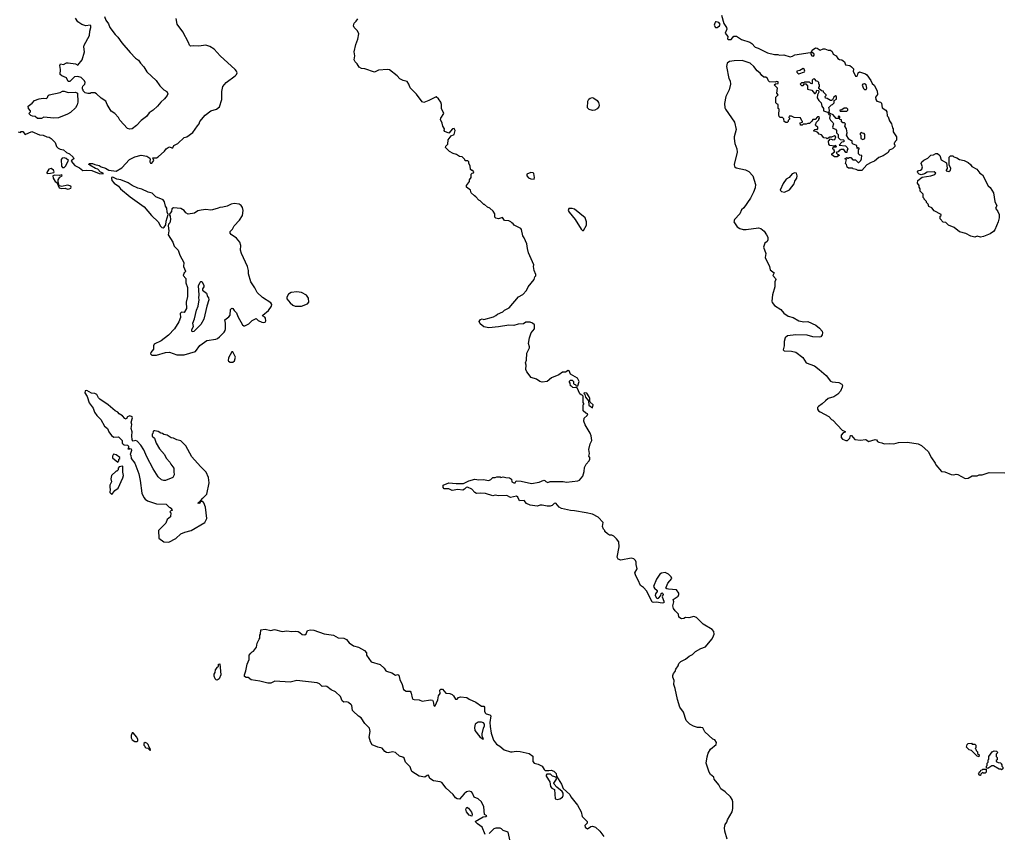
# Model space of a CAD drawing. Extents: x 1862350 to 2057294, y 212041 to 437318.
# Tile 286 of 301: x 2009746 to 2021900, y 387160 to 397191. Entities that reach past the tile are written whole.
import ezdxf

# ---------------------------------------------------------------- set-up
doc = ezdxf.new("R2010")
doc.units = 0

msp = doc.modelspace()

# ---------------------------------------------------------------- linework, layer by layer
at = {"layer": '0CON10XD'}
for points in [[(2010792, 397232), (2010810, 397185), (2010841, 397141), (2010860, 397095), (2010925, 397009), (2010957, 396977), (2011007, 396907), (2011108, 396785), (2011175, 396718), (2011211, 396691), (2011235, 396655), (2011279, 396609), (2011315, 396549), (2011430, 396440), (2011475, 396375), (2011525, 396326), (2011563, 396305), (2011574, 396275), (2011566, 396254), (2011535, 396216), (2011486, 396174), (2011445, 396125), (2011393, 396075), (2011345, 396041), (2011309, 395995), (2011245, 395945), (2011188, 395885), (2011135, 395844), (2011105, 395838), (2011075, 395848), (2010981, 395951), (2010964, 395985), (2010919, 396035), (2010874, 396064), (2010825, 396145), (2010807, 396187), (2010752, 396222), (2010695, 396277), (2010675, 396290), (2010625, 396290), (2010615, 396280), (2010585, 396280), (2010555, 396290), (2010530, 396315), (2010530, 396325), (2010520, 396335), (2010520, 396355), (2010525, 396370), (2010548, 396395), (2010552, 396415), (2010546, 396435), (2010505, 396479), (2010465, 396490), (2010423, 396487), (2010365, 396430), (2010345, 396430), (2010323, 396473), (2010265, 396497), (2010244, 396515), (2010248, 396575), (2010240, 396625), (2010250, 396645), (2010285, 396640), (2010325, 396660), (2010345, 396660), (2010435, 396647), (2010465, 396628), (2010516, 396695), (2010547, 396795), (2010539, 396855), (2010542, 396875), (2010608, 396995), (2010610, 397050), (2010624, 397095), (2010622, 397115), (2010615, 397122), (2010560, 397115), (2010512, 397132), (2010465, 397163), (2010435, 397208)], [(2018409, 397245), (2018437, 397145), (2018470, 397095), (2018476, 397076), (2018455, 397024), (2018486, 396985), (2018484, 396955), (2018496, 396945), (2018529, 396945), (2018563, 396987), (2018595, 396986), (2018655, 396945), (2018759, 396915), (2018785, 396896), (2018823, 396853), (2018861, 396841), (2018975, 396782), (2019065, 396760), (2019105, 396760), (2019125, 396753), (2019178, 396758), (2019255, 396733), (2019285, 396740), (2019315, 396757), (2019505, 396788), (2019512, 396782), (2019512, 396765), (2019523, 396745), (2019545, 396740), (2019553, 396755), (2019551, 396765), (2019520, 396795), (2019530, 396815), (2019568, 396842), (2019589, 396839), (2019625, 396817), (2019665, 396833), (2019685, 396833), (2019725, 396817), (2019755, 396816), (2019775, 396797), (2019786, 396765), (2019825, 396743), (2019845, 396711), (2019865, 396699), (2019895, 396694), (2019929, 396669), (2019940, 396635), (2019995, 396624), (2020015, 396610), (2020037, 396585), (2020040, 396575), (2020033, 396555), (2020065, 396496), (2020075, 396494), (2020088, 396502), (2020098, 396535), (2020114, 396546), (2020185, 396524), (2020202, 396512), (2020251, 396441), (2020269, 396405), (2020292, 396382), (2020331, 396311), (2020333, 396267), (2020308, 396235), (2020314, 396204), (2020327, 396187), (2020373, 396173), (2020382, 396162), (2020394, 396104), (2020438, 396075), (2020448, 396055), (2020453, 396003), (2020465, 395990), (2020483, 395943), (2020508, 395905), (2020520, 395855), (2020530, 395845), (2020530, 395805), (2020570, 395745), (2020570, 395705), (2020552, 395688), (2020550, 395675), (2020540, 395665), (2020540, 395655), (2020550, 395645), (2020548, 395625), (2020518, 395595), (2020480, 395580), (2020465, 395553), (2020442, 395535), (2020405, 395511), (2020351, 395489), (2020296, 395444), (2020255, 395427), (2020201, 395399), (2020142, 395328), (2020095, 395328), (2020072, 395342), (2020035, 395350), (2020025, 395360), (2019975, 395360), (2019962, 395372), (2019950, 395405), (2019940, 395415), (2019950, 395465), (2019930, 395475), (2019955, 395490), (2019965, 395480), (2019975, 395480), (2019985, 395490), (2020005, 395490), (2020032, 395462), (2020065, 395460), (2020095, 395430), (2020105, 395430), (2020130, 395455), (2020138, 395475), (2020140, 395515), (2020115, 395520), (2020100, 395535), (2020100, 395585), (2020110, 395595), (2020110, 395605), (2020095, 395610), (2020082, 395602), (2020078, 395638), (2020034, 395654), (2020022, 395665), (2020020, 395695), (2020005, 395698), (2019980, 395715), (2019952, 395765), (2019960, 395795), (2019950, 395845), (2019932, 395875), (2019940, 395905), (2019927, 395917), (2019905, 395920), (2019892, 395932), (2019890, 395955), (2019875, 395960), (2019860, 395975), (2019870, 395985), (2019868, 395998), (2019855, 396000), (2019850, 395995), (2019860, 395980), (2019848, 395972), (2019825, 395970), (2019788, 396018), (2019752, 396032), (2019740, 396045), (2019742, 396075), (2019733, 396107), (2019765, 396140), (2019780, 396145), (2019800, 396165), (2019800, 396195), (2019828, 396212), (2019830, 396245), (2019815, 396250), (2019794, 396236), (2019778, 396202), (2019765, 396192), (2019753, 396193), (2019715, 396218), (2019692, 396222), (2019690, 396245), (2019700, 396255), (2019700, 396265), (2019670, 396295), (2019668, 396308), (2019642, 396312), (2019612, 396342), (2019610, 396355), (2019620, 396365), (2019620, 396385), (2019610, 396395), (2019610, 396415), (2019598, 396428), (2019582, 396432), (2019555, 396460), (2019542, 396458), (2019530, 396445), (2019530, 396405), (2019525, 396400), (2019512, 396402), (2019495, 396420), (2019435, 396420), (2019425, 396410), (2019395, 396410), (2019380, 396395), (2019395, 396380), (2019415, 396380), (2019432, 396398), (2019448, 396398), (2019470, 396375), (2019472, 396332), (2019525, 396322), (2019555, 396280), (2019565, 396280), (2019578, 396292), (2019585, 396320), (2019608, 396318), (2019610, 396295), (2019592, 396265), (2019588, 396228), (2019610, 396195), (2019640, 396165), (2019648, 396125), (2019668, 396095), (2019670, 396065), (2019718, 396048), (2019730, 396035), (2019732, 396022), (2019750, 396015), (2019742, 395975), (2019755, 395950), (2019783, 395923), (2019792, 395905), (2019780, 395865), (2019782, 395852), (2019815, 395840), (2019830, 395825), (2019830, 395795), (2019850, 395775), (2019850, 395735), (2019873, 395713), (2019915, 395710), (2019920, 395705), (2019920, 395685), (2019895, 395680), (2019862, 395642), (2019940, 395635), (2019960, 395615), (2019968, 395595), (2019960, 395585), (2019958, 395552), (2019942, 395552), (2019918, 395588), (2019885, 395590), (2019875, 395580), (2019865, 395580), (2019848, 395562), (2019830, 395555), (2019830, 395545), (2019842, 395532), (2019858, 395528), (2019860, 395515), (2019855, 395510), (2019845, 395510), (2019835, 395500), (2019805, 395500), (2019770, 395525), (2019770, 395535), (2019810, 395565), (2019800, 395575), (2019798, 395588), (2019782, 395592), (2019782, 395608), (2019795, 395620), (2019825, 395620), (2019830, 395625), (2019815, 395640), (2019805, 395630), (2019745, 395638), (2019733, 395653), (2019728, 395692), (2019755, 395720), (2019785, 395710), (2019808, 395712), (2019820, 395745), (2019805, 395758), (2019765, 395740), (2019745, 395740), (2019715, 395720), (2019705, 395730), (2019673, 395733), (2019645, 395770), (2019615, 395780), (2019598, 395798), (2019575, 395810), (2019550, 395815), (2019550, 395825), (2019563, 395837), (2019578, 395838), (2019585, 395830), (2019600, 395845), (2019600, 395865), (2019572, 395882), (2019568, 395895), (2019580, 395925), (2019610, 395955), (2019610, 395965), (2019620, 395975), (2019615, 395990), (2019595, 395990), (2019565, 395960), (2019535, 395960), (2019525, 395940), (2019495, 395910), (2019475, 395910), (2019455, 395900), (2019415, 395900), (2019405, 395890), (2019385, 395890), (2019382, 395918), (2019410, 395925), (2019410, 395935), (2019402, 395942), (2019385, 395980), (2019305, 395982), (2019275, 396000), (2019245, 396000), (2019240, 395985), (2019250, 395975), (2019248, 395962), (2019232, 395948), (2019230, 395935), (2019218, 395922), (2019202, 395922), (2019183, 395933), (2019178, 395968), (2019162, 395982), (2019135, 395983), (2019122, 395995), (2019117, 396015), (2019120, 396085), (2019110, 396095), (2019110, 396145), (2019092, 396152), (2019080, 396165), (2019080, 396235), (2019110, 396265), (2019090, 396285), (2019100, 396345), (2019060, 396385), (2019075, 396400), (2019108, 396402), (2019110, 396425), (2019085, 396430), (2019075, 396420), (2019003, 396423), (2018990, 396435), (2018976, 396466), (2018955, 396480), (2018933, 396483), (2018905, 396502), (2018885, 396532), (2018850, 396560), (2018807, 396615), (2018764, 396654), (2018665, 396686), (2018565, 396684), (2018506, 396674), (2018479, 396655), (2018471, 396615), (2018500, 396465), (2018516, 396435), (2018521, 396395), (2018503, 396325), (2018464, 396245), (2018444, 396155), (2018451, 396105), (2018460, 396085), (2018571, 395925), (2018591, 395835), (2018566, 395744), (2018564, 395725), (2018574, 395664), (2018598, 395595), (2018604, 395555), (2018566, 395405), (2018568, 395378), (2018591, 395361), (2018705, 395336), (2018748, 395318), (2018794, 395265), (2018829, 395155), (2018824, 395115), (2018805, 395062), (2018765, 394987), (2018683, 394867), (2018657, 394843), (2018637, 394793), (2018570, 394725), (2018562, 394695), (2018601, 394635), (2018635, 394614), (2018675, 394603), (2018715, 394601), (2018865, 394623), (2018893, 394613), (2018935, 394580), (2018965, 394535), (2018982, 394505), (2018980, 394475), (2018972, 394455), (2018945, 394431), (2018929, 394385), (2018958, 394305), (2018946, 394256), (2019002, 394145), (2019008, 394105), (2019058, 394065), (2019043, 394035), (2019076, 393995), (2019078, 393985), (2019067, 393955), (2019069, 393895), (2019037, 393795), (2019031, 393715), (2019035, 393700), (2019062, 393662), (2019143, 393613), (2019180, 393570), (2019233, 393533), (2019295, 393515), (2019363, 393475), (2019425, 393463), (2019475, 393466), (2019575, 393421), (2019618, 393385), (2019650, 393345), (2019656, 393325), (2019653, 393303)], [(2011535, 395568), (2011552, 395595), (2011580, 395615), (2011595, 395620), (2011625, 395608), (2011635, 395610), (2011650, 395640), (2011699, 395661), (2011774, 395736), (2011810, 395745), (2011883, 395797), (2011939, 395881), (2011962, 395905), (2011970, 395935), (2012035, 396013), (2012104, 396066), (2012175, 396087), (2012212, 396115), (2012241, 396205), (2012242, 396305), (2012254, 396365), (2012295, 396416), (2012405, 396497), (2012423, 396515), (2012430, 396535), (2012423, 396555), (2012407, 396575), (2012219, 396745), (2012145, 396826), (2012092, 396862), (2012045, 396878), (2011955, 396866), (2011895, 396869), (2011855, 396863), (2011840, 396875), (2011830, 396910), (2011760, 397040), (2011688, 397135), (2011676, 397205)], [(2018234, 388094), (2018244, 388136), (2018272, 388185), (2018342, 388245), (2018348, 388268), (2018325, 388300), (2018301, 388311), (2018205, 388400), (2018179, 388449), (2018155, 388456), (2018114, 388454), (2018065, 388469), (2018016, 388496), (2017972, 388542), (2017940, 388645), (2017896, 388706), (2017865, 388798), (2017838, 388935), (2017821, 388985), (2017826, 389035), (2017810, 389075), (2017810, 389095), (2017815, 389120), (2017838, 389145), (2017844, 389176), (2017872, 389215), (2017882, 389245), (2017905, 389268), (2017964, 389296), (2018008, 389335), (2018050, 389355), (2018089, 389391), (2018155, 389428), (2018211, 389449), (2018269, 389521), (2018292, 389548), (2018311, 389585), (2018319, 389605), (2018315, 389638), (2018293, 389665), (2018181, 389731), (2018102, 389812), (2018066, 389824), (2018005, 389808), (2017965, 389810), (2017942, 389798), (2017915, 389794), (2017884, 389814), (2017878, 389855), (2017838, 389895), (2017818, 389925), (2017808, 389955), (2017821, 390005), (2017811, 390035), (2017875, 390075), (2017884, 390095), (2017881, 390111), (2017854, 390154), (2017755, 390160), (2017734, 390165), (2017722, 390175), (2017745, 390234), (2017794, 390295), (2017788, 390315), (2017754, 390345), (2017715, 390367), (2017670, 390360), (2017648, 390345), (2017606, 390285), (2017568, 390195), (2017581, 390175), (2017616, 390145), (2017616, 390134), (2017594, 390105), (2017589, 390085), (2017605, 390053), (2017616, 390046), (2017630, 390050), (2017658, 390082), (2017665, 390110), (2017675, 390117), (2017685, 390109), (2017687, 390095), (2017677, 390065), (2017699, 390015), (2017699, 389991), (2017675, 389988), (2017605, 390002), (2017575, 389998), (2017555, 390002), (2017486, 390136), (2017445, 390182), (2017410, 390205), (2017382, 390272), (2017350, 390325), (2017341, 390365), (2017366, 390414), (2017354, 390465), (2017357, 390495), (2017348, 390515), (2017325, 390537), (2017295, 390545), (2017165, 390521), (2017135, 390530), (2017122, 390558), (2017146, 390686), (2017142, 390745), (2017112, 390785), (2017080, 390815), (2017055, 390828), (2017025, 390830), (2017000, 390845), (2016970, 390875), (2016970, 390885), (2016953, 390903), (2016940, 390935), (2016948, 390985), (2016885, 391052), (2016815, 391088), (2016737, 391103), (2016595, 391130), (2016544, 391134), (2016435, 391159), (2016407, 391175), (2016362, 391222), (2016342, 391218), (2016317, 391193), (2016295, 391188), (2016255, 391188), (2016195, 391200), (2016171, 391199), (2016135, 391188), (2016045, 391198), (2016000, 391220), (2015972, 391255), (2015915, 391253), (2015895, 391298), (2015878, 391308), (2015805, 391292), (2015758, 391318), (2015655, 391314), (2015615, 391321), (2015585, 391314), (2015495, 391344), (2015435, 391348), (2015385, 391341), (2015362, 391355), (2015325, 391396), (2015275, 391422), (2015255, 391418), (2015237, 391395), (2015215, 391384), (2015155, 391392), (2015085, 391381), (2015045, 391402), (2014985, 391402), (2014974, 391415), (2014975, 391446), (2015044, 391474), (2015135, 391464), (2015225, 391467), (2015290, 391500), (2015365, 391519), (2015415, 391512), (2015465, 391514), (2015535, 391504), (2015562, 391515), (2015585, 391540), (2015615, 391540), (2015635, 391550), (2015675, 391550), (2015685, 391542), (2015715, 391548), (2015745, 391538), (2015790, 391535), (2015815, 391520), (2015822, 391485), (2015846, 391474), (2015860, 391475), (2015875, 391500), (2015935, 391493), (2016065, 391464), (2016159, 391481), (2016215, 391508), (2016230, 391505), (2016241, 391491), (2016265, 391478), (2016295, 391490), (2016455, 391492), (2016495, 391484), (2016635, 391497), (2016654, 391506), (2016697, 391555), (2016714, 391615), (2016716, 391664), (2016738, 391705), (2016774, 391746), (2016782, 391765), (2016782, 391785), (2016773, 391805), (2016778, 391835), (2016771, 391885), (2016787, 391955), (2016810, 391995), (2016802, 392055), (2016786, 392086), (2016725, 392192), (2016711, 392235), (2016715, 392273), (2016752, 392305), (2016760, 392325), (2016733, 392333), (2016703, 392363), (2016700, 392435), (2016710, 392445), (2016710, 392455), (2016700, 392465), (2016700, 392545), (2016688, 392558), (2016675, 392560), (2016662, 392572), (2016628, 392648), (2016575, 392650), (2016558, 392668), (2016545, 392670), (2016540, 392705), (2016530, 392725), (2016545, 392740), (2016565, 392740), (2016580, 392725), (2016582, 392702), (2016592, 392692), (2016605, 392690), (2016612, 392672), (2016635, 392670), (2016650, 392725), (2016630, 392765), (2016544, 392814), (2016529, 392855), (2016515, 392860), (2016485, 392842), (2016445, 392841), (2016401, 392809), (2016311, 392769), (2016255, 392727), (2016195, 392718), (2016165, 392727), (2016124, 392754), (2016060, 392775), (2016004, 392844), (2015993, 392875), (2015996, 392925), (2015990, 392955), (2016003, 392987), (2016007, 393075), (2016038, 393142), (2016040, 393155), (2016026, 393195), (2016039, 393265), (2016058, 393325), (2016102, 393375), (2016100, 393425), (2016077, 393447), (2016047, 393457), (2015995, 393457), (2015965, 393438), (2015898, 393432), (2015845, 393418), (2015785, 393422), (2015655, 393399), (2015535, 393389), (2015475, 393400), (2015430, 393435), (2015418, 393465), (2015435, 393490), (2015453, 393497), (2015475, 393492), (2015595, 393522), (2015625, 393538), (2015645, 393558), (2015710, 393585), (2015730, 393605), (2015786, 393634), (2015905, 393770), (2015955, 393798), (2016003, 393847), (2016022, 393895), (2016097, 393985), (2016103, 394017), (2016115, 394030), (2016118, 394045), (2016097, 394095), (2016088, 394145), (2016092, 394165), (2016027, 394315), (2016013, 394365), (2016007, 394425), (2015972, 394498), (2015958, 394525), (2015942, 394602), (2015930, 394615), (2015850, 394655), (2015835, 394680), (2015825, 394680), (2015807, 394697), (2015785, 394708), (2015732, 394712), (2015705, 394750), (2015655, 394732), (2015625, 394740), (2015610, 394755), (2015610, 394795), (2015589, 394829), (2015550, 394865), (2015520, 394875), (2015485, 394910), (2015475, 394910), (2015430, 394955), (2015415, 394962), (2015376, 395006), (2015360, 395015), (2015320, 395055), (2015310, 395085), (2015260, 395125), (2015260, 395145), (2015300, 395195), (2015300, 395215), (2015320, 395245), (2015320, 395285), (2015332, 395298), (2015348, 395302), (2015350, 395315), (2015338, 395328), (2015325, 395330), (2015312, 395342), (2015307, 395387), (2015290, 395415), (2015290, 395435), (2015278, 395448), (2015245, 395450), (2015240, 395465), (2015207, 395497), (2015173, 395503), (2015137, 395527), (2015098, 395538), (2015050, 395565), (2015003, 395613), (2015005, 395630), (2015030, 395655), (2015033, 395707), (2015072, 395758), (2015110, 395775), (2015122, 395825), (2015107, 395847), (2015090, 395845), (2015045, 395792), (2014992, 395812), (2014987, 395825), (2014990, 395845), (2014971, 395875), (2014961, 395915), (2014940, 395960), (2014943, 395975), (2014980, 396035), (2014954, 396095), (2014954, 396145), (2014944, 396175), (2014916, 396216), (2014885, 396238), (2014795, 396192), (2014735, 396170), (2014715, 396179), (2014645, 396272), (2014565, 396348), (2014551, 396395), (2014528, 396428), (2014480, 396440), (2014440, 396460), (2014405, 396497), (2014311, 396571), (2014286, 396576), (2014175, 396567), (2014125, 396545), (2014005, 396585), (2013965, 396588), (2013938, 396605), (2013910, 396645), (2013885, 396669), (2013876, 396695), (2013883, 396745), (2013874, 396795), (2013894, 396885), (2013919, 396951), (2013931, 397015), (2013915, 397054), (2013876, 397095), (2013866, 397115), (2013873, 397147), (2013898, 397172), (2013919, 397201)], [(2018355, 397093), (2018386, 397114), (2018394, 397135), (2018377, 397157), (2018345, 397166), (2018335, 397163), (2018325, 397150), (2018319, 397125), (2018333, 397095), (2018355, 397093)], [(2019365, 396523), (2019432, 396548), (2019438, 396555), (2019431, 396581), (2019415, 396588), (2019375, 396564), (2019340, 396555), (2019340, 396545), (2019351, 396531), (2019365, 396523)], [(2020195, 396329), (2020204, 396346), (2020196, 396386), (2020175, 396401), (2020155, 396397), (2020146, 396384), (2020161, 396341), (2020175, 396329), (2020195, 396329)], [(2009965, 395970), (2009938, 395998), (2009905, 396000), (2009885, 396010), (2009860, 396035), (2009877, 396053), (2009878, 396065), (2009853, 396093), (2009852, 396125), (2009899, 396161), (2009928, 396195), (2009984, 396216), (2010035, 396223), (2010075, 396220), (2010089, 396231), (2010098, 396255), (2010110, 396265), (2010246, 396294), (2010275, 396308), (2010295, 396310), (2010345, 396292), (2010435, 396298), (2010460, 396285), (2010463, 396175), (2010455, 396140), (2010435, 396102), (2010372, 396045), (2010335, 396023), (2010225, 395980), (2010165, 395977), (2010045, 395988), (2010015, 395972), (2009965, 395970)], [(2016815, 396072), (2016775, 396082), (2016754, 396105), (2016758, 396185), (2016770, 396210), (2016787, 396223), (2016815, 396229), (2016835, 396224), (2016873, 396193), (2016889, 396169), (2016899, 396135), (2016896, 396115), (2016875, 396089), (2016845, 396073), (2016815, 396072)], [(2019955, 396060), (2019970, 396075), (2019968, 396088), (2019955, 396098), (2019923, 396097), (2019895, 396080), (2019870, 396075), (2019875, 396060), (2019955, 396060)], [(2009725, 395808), (2009755, 395800), (2009765, 395810), (2009785, 395810), (2009815, 395772), (2009895, 395810), (2009988, 395768), (2010035, 395764), (2010080, 395745), (2010110, 395740), (2010134, 395724), (2010182, 395675), (2010200, 395625), (2010220, 395605), (2010245, 395593), (2010286, 395586), (2010323, 395553), (2010360, 395535), (2010407, 395495), (2010412, 395475), (2010391, 395459), (2010382, 395445), (2010425, 395390), (2010485, 395364), (2010525, 395330), (2010565, 395334), (2010635, 395330), (2010726, 395294), (2010775, 395290), (2010778, 395298), (2010745, 395310), (2010710, 395345), (2010683, 395353), (2010610, 395395), (2010600, 395405), (2010605, 395418), (2010645, 395418), (2010675, 395402), (2010725, 395390), (2010753, 395373), (2010805, 395360), (2010845, 395332), (2010935, 395322), (2011006, 395364), (2011103, 395465), (2011165, 395499), (2011245, 395517), (2011315, 395507), (2011353, 395483), (2011358, 395475), (2011354, 395435), (2011362, 395422), (2011375, 395421), (2011403, 395455), (2011390, 395485), (2011435, 395488), (2011455, 395498), (2011535, 395568)], [(2020155, 395712), (2020180, 395725), (2020180, 395775), (2020168, 395788), (2020145, 395790), (2020135, 395800), (2020120, 395785), (2020120, 395775), (2020130, 395765), (2020130, 395725), (2020155, 395712)], [(2021607, 394507), (2021565, 394520), (2021535, 394508), (2021485, 394517), (2021425, 394550), (2021345, 394573), (2021280, 394625), (2021210, 394655), (2021177, 394687), (2021145, 394690), (2021110, 394735), (2021110, 394765), (2021120, 394775), (2021120, 394785), (2021035, 394832), (2021005, 394870), (2020970, 394885), (2020960, 394915), (2020940, 394935), (2020940, 394945), (2020910, 394975), (2020910, 394985), (2020900, 394995), (2020898, 395038), (2020860, 395075), (2020860, 395105), (2020850, 395125), (2020850, 395145), (2020828, 395175), (2020832, 395205), (2020885, 395248), (2020995, 395262), (2021041, 395279), (2021053, 395295), (2021035, 395312), (2020949, 395311), (2020915, 395290), (2020875, 395278), (2020850, 395285), (2020832, 395302), (2020830, 395315), (2020842, 395328), (2020867, 395333), (2020882, 395348), (2020890, 395375), (2020872, 395415), (2020882, 395435), (2020905, 395458), (2020955, 395482), (2020993, 395517), (2021027, 395523), (2021055, 395540), (2021075, 395540), (2021104, 395514), (2021122, 395462), (2021186, 395426), (2021194, 395356), (2021182, 395335), (2021183, 395325), (2021215, 395319), (2021236, 395335), (2021240, 395355), (2021221, 395401), (2021220, 395495), (2021235, 395510), (2021265, 395510), (2021275, 395500), (2021315, 395488), (2021345, 395467), (2021405, 395452), (2021455, 395427), (2021482, 395405), (2021500, 395380), (2021562, 395345), (2021597, 395297), (2021632, 395275), (2021702, 395142), (2021725, 395118), (2021766, 395055), (2021782, 394945), (2021807, 394895), (2021793, 394863), (2021822, 394825), (2021836, 394785), (2021836, 394745), (2021826, 394694), (2021785, 394598), (2021765, 394578), (2021725, 394548), (2021645, 394513), (2021607, 394507)], [(2010295, 395368), (2010312, 395385), (2010348, 395455), (2010319, 395479), (2010295, 395488), (2010269, 395481), (2010258, 395465), (2010261, 395385), (2010275, 395368), (2010295, 395368)], [(2010091, 395291), (2010125, 395295), (2010165, 395305), (2010172, 395315), (2010162, 395335), (2010135, 395354), (2010104, 395346), (2010081, 395305), (2010082, 395295), (2010091, 395291)], [(2010335, 395101), (2010355, 395103), (2010375, 395112), (2010380, 395125), (2010376, 395136), (2010352, 395145), (2010335, 395148), (2010265, 395134), (2010231, 395141), (2010219, 395185), (2010220, 395215), (2010241, 395249), (2010268, 395265), (2010267, 395277), (2010235, 395268), (2010180, 395270), (2010156, 395264), (2010157, 395235), (2010182, 395192), (2010202, 395182), (2010231, 395115), (2010265, 395108), (2010305, 395113), (2010335, 395101)], [(2016095, 395224), (2016100, 395245), (2016092, 395292), (2016085, 395301), (2016055, 395303), (2016006, 395284), (2016005, 395265), (2016025, 395240), (2016055, 395228), (2016095, 395224)], [(2019185, 395064), (2019249, 395091), (2019304, 395165), (2019315, 395198), (2019338, 395235), (2019341, 395265), (2019335, 395298), (2019315, 395302), (2019281, 395289), (2019245, 395244), (2019209, 395221), (2019172, 395168), (2019133, 395085), (2019149, 395069), (2019185, 395064)], [(2011515, 394622), (2011529, 394631), (2011550, 394660), (2011554, 394705), (2011580, 394785), (2011568, 394815), (2011563, 394865), (2011545, 394890), (2011534, 394944), (2011515, 394969), (2011426, 395006), (2011381, 395051), (2011333, 395063), (2011255, 395098), (2011203, 395113), (2011135, 395144), (2011085, 395178), (2010996, 395216), (2010945, 395223), (2010895, 395248), (2010880, 395245), (2010878, 395235), (2010882, 395205), (2010910, 395175), (2010965, 395136), (2010992, 395102), (2011111, 395005), (2011281, 394881), (2011372, 394775), (2011455, 394694), (2011485, 394644), (2011502, 394625), (2011515, 394622)], [(2011435, 393050), (2011545, 393084), (2011595, 393089), (2011686, 393056), (2011775, 393054), (2011916, 393094), (2011969, 393171), (2012055, 393232), (2012165, 393247), (2012187, 393255), (2012214, 393276), (2012269, 393335), (2012280, 393355), (2012287, 393377), (2012288, 393445), (2012278, 393485), (2012328, 393525), (2012343, 393545), (2012348, 393612), (2012365, 393630), (2012378, 393628), (2012395, 393600), (2012423, 393573), (2012439, 393529), (2012498, 393425), (2012513, 393413), (2012525, 393412), (2012574, 393436), (2012615, 393476), (2012665, 393501), (2012688, 393478), (2012736, 393456), (2012755, 393453), (2012775, 393459), (2012784, 393475), (2012780, 393505), (2012770, 393520), (2012743, 393535), (2012746, 393545), (2012818, 393602), (2012853, 393655), (2012857, 393675), (2012845, 393697), (2012743, 393763), (2012676, 393825), (2012650, 393880), (2012600, 393955), (2012571, 394055), (2012569, 394095), (2012556, 394145), (2012482, 394305), (2012472, 394345), (2012477, 394403), (2012464, 394444), (2012422, 394495), (2012355, 394538), (2012342, 394555), (2012344, 394576), (2012373, 394607), (2012392, 394645), (2012459, 394715), (2012496, 394774), (2012506, 394835), (2012494, 394874), (2012479, 394899), (2012454, 394914), (2012395, 394924), (2012355, 394914), (2012305, 394891), (2012255, 394878), (2012216, 394874), (2012195, 394863), (2012124, 394846), (2012105, 394842), (2012045, 394848), (2011985, 394842), (2011945, 394830), (2011905, 394804), (2011825, 394792), (2011797, 394807), (2011774, 394835), (2011735, 394860), (2011645, 394869), (2011622, 394855), (2011618, 394825), (2011590, 394785), (2011602, 394765), (2011608, 394725), (2011600, 394685), (2011581, 394669), (2011577, 394645), (2011588, 394585), (2011579, 394535), (2011638, 394445), (2011654, 394395), (2011703, 394345), (2011723, 394285), (2011772, 394195), (2011767, 394145), (2011792, 394085), (2011790, 394075), (2011775, 394068), (2011762, 394035), (2011797, 393997), (2011798, 393945), (2011816, 393885), (2011818, 393775), (2011801, 393705), (2011806, 393625), (2011775, 393577), (2011745, 393580), (2011726, 393565), (2011730, 393515), (2011711, 393461), (2011656, 393375), (2011583, 393295), (2011493, 393227), (2011404, 393186), (2011396, 393165), (2011396, 393124), (2011364, 393085), (2011362, 393065), (2011375, 393051), (2011435, 393050)], [(2016705, 394588), (2016742, 394655), (2016742, 394695), (2016727, 394745), (2016595, 394854), (2016565, 394862), (2016525, 394860), (2016516, 394836), (2016528, 394815), (2016601, 394725), (2016677, 394605), (2016695, 394588), (2016705, 394588)], [(2011875, 393340), (2011870, 393345), (2011872, 393365), (2011892, 393405), (2011882, 393445), (2011903, 393497), (2011929, 393605), (2011949, 393655), (2011962, 393735), (2011956, 393756), (2011960, 393795), (2011952, 393905), (2011975, 393950), (2011982, 393958), (2011995, 393960), (2012018, 393915), (2012018, 393895), (2012003, 393867), (2012003, 393853), (2012052, 393815), (2012062, 393775), (2012077, 393757), (2012082, 393735), (2012056, 393654), (2012020, 393495), (2011981, 393429), (2011895, 393342), (2011875, 393340)], [(2013225, 393654), (2013297, 393683), (2013316, 393705), (2013311, 393755), (2013285, 393792), (2013225, 393824), (2013165, 393832), (2013095, 393824), (2013064, 393805), (2013044, 393765), (2013044, 393745), (2013085, 393696), (2013117, 393667), (2013145, 393654), (2013225, 393654)], [(2019653, 393303), (2019635, 393278), (2019615, 393274), (2019535, 393278), (2019465, 393295), (2019325, 393303), (2019225, 393287), (2019194, 393265), (2019182, 393218), (2019181, 393165), (2019172, 393115), (2019183, 393103), (2019275, 393100), (2019326, 393086), (2019413, 393023), (2019456, 392955), (2019557, 392917), (2019613, 392873), (2019699, 392799), (2019755, 392731), (2019775, 392722), (2019857, 392713), (2019895, 392692), (2019903, 392675), (2019900, 392655), (2019876, 392604), (2019845, 392567), (2019795, 392535), (2019726, 392514), (2019692, 392488), (2019651, 392449), (2019605, 392418), (2019596, 392405), (2019595, 392382), (2019605, 392363), (2019625, 392350), (2019732, 392292), (2019765, 392258), (2019785, 392248), (2019900, 392125), (2019936, 392106), (2019935, 392100), (2019909, 392091), (2019887, 392063), (2019886, 392035), (2019902, 392012), (2019945, 391996), (2019963, 391997), (2019992, 392025), (2020002, 392058), (2020015, 392060), (2020055, 392010), (2020125, 392000), (2020185, 392010), (2020200, 392005), (2020225, 391983), (2020305, 392010), (2020323, 392003), (2020334, 391984), (2020350, 391975), (2020389, 391969), (2020417, 391957), (2020485, 391961), (2020535, 391954), (2020595, 391971), (2020705, 391976), (2020836, 391956), (2020877, 391937), (2020959, 391859), (2021003, 391783), (2021048, 391718), (2021056, 391695), (2021126, 391616), (2021165, 391609), (2021245, 391577), (2021275, 391574), (2021305, 391581), (2021325, 391576), (2021415, 391528), (2021455, 391532), (2021505, 391562), (2021565, 391562), (2021588, 391572), (2021625, 391572), (2021715, 391600), (2021905, 391597)], [(2012345, 392962), (2012375, 392963), (2012398, 392982), (2012408, 393025), (2012375, 393090), (2012365, 393090), (2012324, 393016), (2012320, 392985), (2012324, 392974), (2012345, 392962)], [(2011585, 390743), (2011675, 390788), (2011735, 390843), (2011785, 390867), (2011864, 390886), (2012030, 390985), (2012056, 391034), (2012040, 391175), (2012018, 391228), (2012005, 391243), (2011977, 391243), (2011969, 391225), (2011955, 391218), (2011943, 391223), (2011979, 391251), (2012005, 391284), (2012057, 391333), (2012083, 391475), (2012078, 391538), (2012049, 391605), (2011976, 391676), (2011872, 391795), (2011795, 391932), (2011734, 391994), (2011685, 392007), (2011646, 392026), (2011615, 392030), (2011565, 392062), (2011525, 392072), (2011510, 392085), (2011488, 392088), (2011455, 392108), (2011415, 392118), (2011402, 392118), (2011392, 392108), (2011390, 392085), (2011380, 392075), (2011382, 392052), (2011410, 392025), (2011430, 391965), (2011472, 391895), (2011532, 391825), (2011555, 391780), (2011599, 391729), (2011610, 391705), (2011650, 391655), (2011648, 391615), (2011653, 391575), (2011635, 391540), (2011545, 391503), (2011525, 391501), (2011495, 391510), (2011455, 391548), (2011394, 391645), (2011316, 391795), (2011280, 391880), (2011241, 391941), (2011195, 391990), (2011175, 391998), (2011145, 391990), (2011133, 392003), (2011128, 392055), (2011132, 392105), (2011121, 392145), (2011129, 392195), (2011121, 392225), (2011140, 392275), (2011135, 392290), (2011105, 392300), (2011075, 392290), (2011058, 392262), (2011045, 392270), (2011015, 392300), (2010974, 392324), (2010956, 392346), (2010924, 392364), (2010838, 392438), (2010735, 392509), (2010719, 392525), (2010696, 392566), (2010675, 392576), (2010632, 392582), (2010575, 392613), (2010555, 392608), (2010550, 392585), (2010580, 392540), (2010602, 392462), (2010654, 392395), (2010671, 392345), (2010699, 392305), (2010746, 392255), (2010793, 392175), (2010828, 392145), (2010844, 392104), (2010878, 392058), (2010907, 392037), (2010965, 392040), (2011010, 391995), (2011012, 391965), (2011021, 391951), (2011035, 391942), (2011075, 391938), (2011090, 391925), (2011090, 391905), (2011082, 391892), (2011095, 391890), (2011105, 391900), (2011120, 391895), (2011127, 391875), (2011110, 391825), (2011117, 391817), (2011123, 391773), (2011167, 391715), (2011216, 391585), (2011234, 391505), (2011254, 391345), (2011276, 391295), (2011295, 391273), (2011324, 391254), (2011435, 391217), (2011555, 391210), (2011592, 391172), (2011605, 391170), (2011618, 391158), (2011620, 391145), (2011630, 391135), (2011612, 391128), (2011600, 391115), (2011610, 391105), (2011607, 391053), (2011565, 391020), (2011550, 390975), (2011460, 390885), (2011465, 390790), (2011525, 390747), (2011585, 390743)], [(2016815, 392400), (2016824, 392435), (2016789, 392469), (2016782, 392482), (2016785, 392515), (2016777, 392535), (2016745, 392581), (2016713, 392587), (2016710, 392575), (2016720, 392565), (2016732, 392532), (2016768, 392485), (2016773, 392433), (2016815, 392400)], [(2010955, 391730), (2010970, 391745), (2010970, 391765), (2010980, 391775), (2010980, 391785), (2010935, 391820), (2010905, 391830), (2010892, 391805), (2010893, 391783), (2010955, 391730)], [(2010885, 391330), (2010921, 391379), (2010961, 391409), (2011020, 391535), (2011027, 391565), (2011018, 391605), (2011020, 391675), (2011015, 391680), (2010975, 391670), (2010963, 391657), (2010960, 391635), (2010945, 391620), (2010935, 391620), (2010880, 391565), (2010870, 391525), (2010878, 391485), (2010858, 391445), (2010858, 391415), (2010862, 391395), (2010860, 391355), (2010885, 391330)], [(2015490, 387135), (2015456, 387225), (2015398, 387265), (2015370, 387295), (2015465, 387352), (2015500, 387355), (2015512, 387365), (2015482, 387382), (2015475, 387475), (2015448, 387535), (2015405, 387572), (2015355, 387594), (2015335, 387645), (2015322, 387662), (2015295, 387667), (2015262, 387658), (2015234, 387636), (2015175, 387568), (2015145, 387573), (2015125, 387587), (2015096, 387625), (2015009, 387705), (2014955, 387776), (2014935, 387785), (2014854, 387795), (2014807, 387825), (2014790, 387865), (2014775, 387863), (2014745, 387842), (2014675, 387853), (2014585, 387910), (2014572, 387942), (2014565, 387968), (2014507, 388027), (2014490, 388075), (2014475, 388087), (2014435, 388102), (2014385, 388147), (2014347, 388153), (2014295, 388142), (2014275, 388144), (2014255, 388156), (2014218, 388198), (2014165, 388211), (2014095, 388239), (2014075, 388278), (2014058, 388335), (2014070, 388405), (2014065, 388445), (2014005, 388505), (2013960, 388575), (2013929, 388595), (2013861, 388655), (2013854, 388665), (2013846, 388725), (2013839, 388735), (2013805, 388763), (2013785, 388770), (2013745, 388768), (2013728, 388785), (2013707, 388837), (2013645, 388894), (2013589, 388919), (2013535, 388961), (2013515, 388965), (2013480, 388960), (2013445, 388995), (2013416, 389006), (2013165, 389033), (2013085, 389015), (2012895, 389026), (2012845, 389003), (2012810, 389000), (2012708, 389028), (2012605, 389041), (2012565, 389070), (2012543, 389073), (2012520, 389085), (2012520, 389105), (2012537, 389153), (2012553, 389237), (2012580, 389295), (2012580, 389345), (2012597, 389373), (2012615, 389390), (2012630, 389395), (2012670, 389445), (2012678, 389495), (2012700, 389545), (2012710, 389555), (2012710, 389595), (2012720, 389605), (2012722, 389658), (2012775, 389667), (2012845, 389651), (2012892, 389662), (2012985, 389639), (2013045, 389649), (2013105, 389639), (2013155, 389644), (2013185, 389639), (2013205, 389625), (2013233, 389603), (2013265, 389596), (2013281, 389609), (2013297, 389653), (2013335, 389658), (2013375, 389654), (2013505, 389612), (2013620, 389595), (2013675, 389560), (2013745, 389555), (2013781, 389541), (2013811, 389501), (2013865, 389464), (2013927, 389447), (2014000, 389405), (2014026, 389375), (2014028, 389345), (2014085, 389266), (2014195, 389232), (2014245, 389188), (2014264, 389154), (2014275, 389148), (2014340, 389130), (2014385, 389102), (2014415, 389108), (2014425, 389101), (2014438, 389048), (2014466, 388986), (2014485, 388923), (2014515, 388903), (2014565, 388902), (2014575, 388890), (2014576, 388876), (2014590, 388820), (2014600, 388805), (2014615, 388798), (2014675, 388794), (2014715, 388780), (2014815, 388794), (2014841, 388791), (2014851, 388775), (2014858, 388725), (2014865, 388718), (2014875, 388722), (2014909, 388795), (2014917, 388845), (2014934, 388875), (2014932, 388915), (2014943, 388927), (2014965, 388928), (2015008, 388878), (2015056, 388874), (2015085, 388861), (2015102, 388845), (2015125, 388803), (2015145, 388803), (2015163, 388825), (2015185, 388832), (2015265, 388826), (2015294, 388804), (2015375, 388768), (2015445, 388717), (2015475, 388716), (2015483, 388705), (2015483, 388655), (2015492, 388635), (2015505, 388622), (2015550, 388610), (2015560, 388600), (2015550, 388515), (2015554, 388465), (2015564, 388384), (2015596, 388296), (2015630, 388250), (2015674, 388225), (2015728, 388178), (2015805, 388154), (2015825, 388152), (2015875, 388162), (2015925, 388158), (2016033, 388133), (2016079, 388099), (2016082, 388035), (2016095, 388013), (2016145, 388000), (2016195, 387975), (2016218, 387935), (2016231, 387925), (2016278, 387922), (2016305, 387928), (2016338, 387915), (2016366, 387885), (2016372, 387852), (2016433, 387755), (2016453, 387703), (2016535, 387628), (2016549, 387599), (2016633, 387495), (2016677, 387415), (2016690, 387355), (2016751, 387295), (2016749, 387275), (2016720, 387245), (2016725, 387222), (2016755, 387203), (2016795, 387233), (2016815, 387237), (2016855, 387223), (2016908, 387175), (2016955, 387110)], [(2012185, 389040), (2012172, 389042), (2012160, 389055), (2012148, 389088), (2012148, 389112), (2012160, 389135), (2012163, 389167), (2012180, 389185), (2012180, 389195), (2012198, 389212), (2012200, 389235), (2012215, 389240), (2012228, 389105), (2012208, 389055), (2012185, 389040)], [(2015465, 388312), (2015470, 388315), (2015456, 388346), (2015454, 388375), (2015469, 388445), (2015484, 388475), (2015484, 388495), (2015470, 388510), (2015445, 388519), (2015405, 388518), (2015370, 388495), (2015361, 388455), (2015366, 388415), (2015425, 388340), (2015465, 388312)], [(2011195, 388282), (2011202, 388288), (2011202, 388305), (2011192, 388335), (2011148, 388388), (2011135, 388390), (2011122, 388355), (2011122, 388325), (2011135, 388300), (2011165, 388283), (2011195, 388282)], [(2011355, 388170), (2011360, 388175), (2011358, 388195), (2011342, 388212), (2011330, 388245), (2011315, 388262), (2011293, 388267), (2011280, 388255), (2011280, 388235), (2011290, 388225), (2011290, 388215), (2011303, 388203), (2011328, 388198), (2011355, 388170)], [(2021585, 388090), (2021578, 388098), (2021565, 388100), (2021495, 388170), (2021465, 388180), (2021435, 388210), (2021440, 388245), (2021452, 388258), (2021495, 388260), (2021505, 388250), (2021535, 388250), (2021548, 388238), (2021550, 388205), (2021540, 388195), (2021550, 388185), (2021552, 388172), (2021570, 388155), (2021570, 388135), (2021590, 388115), (2021585, 388090)], [(2018480, 387075), (2018450, 387175), (2018444, 387215), (2018454, 387256), (2018476, 387285), (2018482, 387315), (2018539, 387415), (2018549, 387455), (2018548, 387535), (2018540, 387565), (2018519, 387599), (2018455, 387660), (2018399, 387699), (2018375, 387748), (2018318, 387815), (2018313, 387843), (2018272, 387875), (2018255, 387902), (2018221, 388015), (2018234, 388094)], [(2021865, 387930), (2021858, 387938), (2021835, 387940), (2021765, 387980), (2021745, 387980), (2021695, 387950), (2021680, 387955), (2021680, 387975), (2021690, 387985), (2021690, 388015), (2021700, 388025), (2021700, 388055), (2021710, 388065), (2021710, 388095), (2021752, 388155), (2021773, 388167), (2021805, 388160), (2021820, 388145), (2021800, 388125), (2021800, 388095), (2021810, 388085), (2021810, 388055), (2021800, 388045), (2021800, 388035), (2021825, 388020), (2021858, 388018), (2021860, 388005), (2021870, 387995), (2021870, 387975), (2021880, 387965), (2021880, 387945), (2021865, 387930)], [(2016385, 387565), (2016415, 387572), (2016446, 387595), (2016454, 387615), (2016453, 387643), (2016443, 387663), (2016375, 387716), (2016343, 387755), (2016341, 387769), (2016372, 387815), (2016369, 387839), (2016323, 387855), (2016296, 387876), (2016254, 387876), (2016243, 387867), (2016243, 387855), (2016288, 387785), (2016299, 387725), (2016315, 387705), (2016347, 387687), (2016355, 387575), (2016385, 387565)], [(2021605, 387860), (2021592, 387862), (2021590, 387875), (2021580, 387885), (2021590, 387895), (2021592, 387908), (2021608, 387912), (2021612, 387928), (2021625, 387930), (2021635, 387940), (2021678, 387938), (2021678, 387902), (2021665, 387890), (2021645, 387890), (2021632, 387898), (2021612, 387878), (2021605, 387860)], [(2015325, 387360), (2015295, 387372), (2015260, 387415), (2015252, 387448), (2015265, 387470), (2015285, 387460), (2015321, 387411), (2015332, 387385), (2015325, 387360)], [(2015800, 387050), (2015775, 387163), (2015715, 387183), (2015694, 387204), (2015675, 387210), (2015625, 387212), (2015600, 387205), (2015540, 387145)]]:
    msp.add_lwpolyline(points, dxfattribs=at)

doc.saveas('drawing.dxf')
